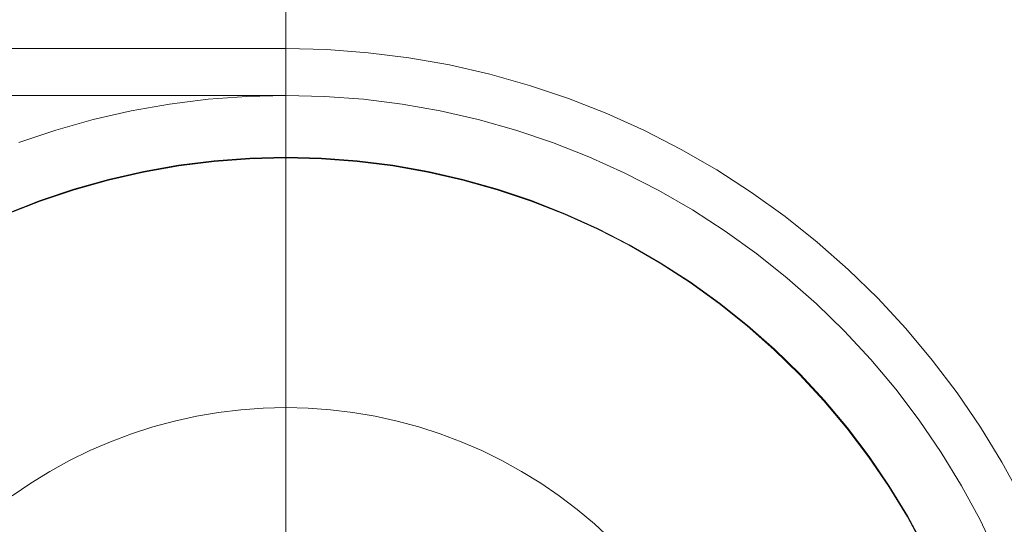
# Model space of a CAD drawing. Header units: millimetres. Extents: x -4738 to 65662, y -68080 to 6847.
# Tile 958 of 1056: x 26733 to 26796, y 1264 to 1296. Entities that reach past the tile are written whole.
import ezdxf

# ---------------------------------------------------------------- set-up
doc = ezdxf.new("R2010")
doc.units = ezdxf.units.MM
doc.layers.add('COTAS_P', color=1, linetype='Continuous', lineweight=0)
doc.layers.add('lateral_C05', color=7, linetype='Continuous', lineweight=0)
doc.dimstyles.new('R19_100', dxfattribs={"dimtxt": 250, "dimasz": 150, "dimexe": 150, "dimexo": 80, "dimgap": 100, "dimtad": 1, "dimtih": 1, "dimtoh": 1, "dimdsep": 46, "dimcen": 0.09, "dimadec": 0, "dimazin": 0, "dimtfac": 1, "dimtdec": 4, "dimtofl": 0, "dimtmove": 0, "dimatfit": 3, "dimfxl": 1, "dimtolj": 1, "dimtzin": 0, "dimarcsym": 0})

# ---------------------------------------------------------------- blocks, each defined once
blk = doc.blocks.new('DIM_R31_7')
at = {"layer": 'COTAS_P'}
for p, q in [((24250.067, 2141), (24400.067, 2186)), ((26750.067, 2141), (26600.067, 2186)), ((24250.067, 1241), (24250.067, 2141)), ((24250.067, 2141), (26750.067, 2141)), ((24250.067, 2141), (24400.067, 2096)), ((26750.067, 2141), (26600.067, 2096)), ((26750.067, 1241), (26750.067, 2141))]:
    blk.add_line(p, q, dxfattribs=at)
blk.add_text('2500 P', height=250, dxfattribs=at).set_placement((25500.067, 2241))
blk = doc.blocks.new('DIM_R31_9')
at = {"layer": 'COTAS_P'}
for p, q in [((26750.067, 1241), (27150.067, 1241)), ((27150.067, 1241), (27105.067, 1091)), ((27150.067, 0), (27150.067, 1241)), ((27150.067, 1241), (27195.067, 1091)), ((27150.067, 0), (27105.067, 150)), ((27150.067, 0), (27195.067, 150)), ((26750.067, 0), (27150.067, 0))]:
    blk.add_line(p, q, dxfattribs=at)
blk.add_text('1241 P', height=250, rotation=90, dxfattribs=at).set_placement((27050.067, 620.5))
blk = doc.blocks.new('DIM_R31_31')
at = {"layer": 'COTAS_P'}
for p, q in [((26795.067, 1320), (27495.067, 1320)), ((27495.067, 1320), (27450.067, 1170)), ((27495.067, 0), (27495.067, 1320)), ((27495.067, 1320), (27540.067, 1170)), ((27495.067, 0), (27450.067, 150)), ((27495.067, 0), (27540.067, 150)), ((26795.067, 0), (27495.067, 0))]:
    blk.add_line(p, q, dxfattribs=at)
blk.add_text('1320 P', height=250, rotation=90, dxfattribs=at).set_placement((27395.067, 660))

msp = doc.modelspace()

# ---------------------------------------------------------------- linework, layer by layer
at = {"layer": 'lateral_C05'}
for p, q in [((24250.067, 1294), (26750.067, 1294)), ((26750.067, 1294), (26752.709, 1293.934)), ((26752.709, 1293.934), (26755.345, 1293.737)), ((26755.345, 1293.737), (26757.967, 1293.408)), ((26757.967, 1293.408), (26760.569, 1292.949)), ((26760.569, 1292.949), (26763.146, 1292.361)), ((26763.146, 1292.361), (26765.69, 1291.645)), ((26765.69, 1291.645), (26768.195, 1290.804)), ((24250.067, 1291), (26750.067, 1291)), ((26740.16, 1290.009), (26742.615, 1290.442)), ((26742.615, 1290.442), (26745.089, 1290.752)), ((26745.089, 1290.752), (26747.575, 1290.938)), ((26750.067, 1291), (26747.575, 1290.938)), ((26750.067, 1291), (26752.56, 1290.938)), ((26752.56, 1290.938), (26755.046, 1290.752)), ((26755.046, 1290.752), (26757.52, 1290.442)), ((26757.52, 1290.442), (26759.975, 1290.009)), ((26768.195, 1290.804), (26770.655, 1289.838)), ((26737.73, 1289.454), (26740.16, 1290.009)), ((26759.975, 1290.009), (26762.405, 1289.454)), ((26770.655, 1289.838), (26773.063, 1288.751)), ((26735.33, 1288.779), (26737.73, 1289.454)), ((26762.405, 1289.454), (26764.805, 1288.779)), ((26732.966, 1287.985), (26735.33, 1288.779)), ((26764.805, 1288.779), (26767.168, 1287.985)), ((26773.063, 1288.751), (26775.415, 1287.546)), ((26767.168, 1287.985), (26769.489, 1287.074)), ((26775.415, 1287.546), (26777.704, 1286.224)), ((26743.206, 1286.526), (26745.483, 1286.811)), ((26743.212, 1286.486), (26745.487, 1286.771)), ((26745.483, 1286.811), (26747.773, 1286.983)), ((26745.487, 1286.771), (26747.775, 1286.943)), ((26750.067, 1287.04), (26747.773, 1286.983)), ((26750.067, 1287), (26747.775, 1286.943)), ((26750.067, 1287.04), (26752.362, 1286.983)), ((26750.067, 1287), (26752.36, 1286.943)), ((26752.36, 1286.943), (26754.648, 1286.771)), ((26752.362, 1286.983), (26754.652, 1286.811)), ((26754.648, 1286.771), (26756.923, 1286.486)), ((26754.652, 1286.811), (26756.929, 1286.526)), ((26769.489, 1287.074), (26771.762, 1286.048)), ((26738.707, 1285.616), (26740.945, 1286.127)), ((26738.717, 1285.578), (26740.953, 1286.088)), ((26740.945, 1286.127), (26743.206, 1286.526)), ((26740.953, 1286.088), (26743.212, 1286.486)), ((26756.923, 1286.486), (26759.182, 1286.088)), ((26756.929, 1286.526), (26759.19, 1286.127)), ((26759.182, 1286.088), (26761.418, 1285.578)), ((26759.19, 1286.127), (26761.428, 1285.616)), ((26771.762, 1286.048), (26773.98, 1284.911)), ((26777.704, 1286.224), (26779.923, 1284.791)), ((26736.497, 1284.995), (26738.707, 1285.616)), ((26736.509, 1284.956), (26738.717, 1285.578)), ((26761.418, 1285.578), (26763.626, 1284.956)), ((26761.428, 1285.616), (26763.638, 1284.995)), ((26734.321, 1284.263), (26736.497, 1284.995)), ((26734.335, 1284.226), (26736.509, 1284.956)), ((26763.626, 1284.956), (26765.8, 1284.226)), ((26763.638, 1284.995), (26765.814, 1284.263)), ((26773.98, 1284.911), (26776.139, 1283.665)), ((26779.923, 1284.791), (26782.069, 1283.248)), ((26732.184, 1283.425), (26734.321, 1284.263)), ((26732.199, 1283.388), (26734.335, 1284.226)), ((26765.8, 1284.226), (26767.935, 1283.388)), ((26765.814, 1284.263), (26767.951, 1283.425)), ((26776.139, 1283.665), (26778.233, 1282.312)), ((26767.935, 1283.388), (26770.026, 1282.445)), ((26767.951, 1283.425), (26770.043, 1282.481)), ((26782.069, 1283.248), (26784.135, 1281.6)), ((26770.026, 1282.445), (26772.067, 1281.398)), ((26770.043, 1282.481), (26772.086, 1281.433)), ((26778.233, 1282.312), (26780.258, 1280.857)), ((26784.135, 1281.6), (26786.117, 1279.852)), ((26772.067, 1281.398), (26774.054, 1280.251)), ((26772.086, 1281.433), (26774.074, 1280.286)), ((26774.074, 1280.286), (26776.003, 1279.04)), ((26780.258, 1280.857), (26782.207, 1279.302)), ((26774.054, 1280.251), (26775.98, 1279.007)), ((26786.117, 1279.852), (26788.008, 1278.007)), ((26776.003, 1279.04), (26777.867, 1277.7)), ((26782.207, 1279.302), (26784.076, 1277.653)), ((26775.98, 1279.007), (26777.842, 1277.668)), ((26788.008, 1278.007), (26789.806, 1276.069)), ((26777.842, 1277.668), (26779.636, 1276.238)), ((26777.867, 1277.7), (26779.661, 1276.269)), ((26784.076, 1277.653), (26785.861, 1275.912)), ((26779.636, 1276.238), (26781.355, 1274.72)), ((26779.661, 1276.269), (26781.383, 1274.75)), ((26785.861, 1275.912), (26787.557, 1274.084)), ((26789.806, 1276.069), (26791.505, 1274.045)), ((26781.355, 1274.72), (26782.997, 1273.119)), ((26781.383, 1274.75), (26783.026, 1273.147)), ((26787.557, 1274.084), (26789.159, 1272.174)), ((26791.505, 1274.045), (26793.1, 1271.938)), ((26782.997, 1273.119), (26784.557, 1271.438)), ((26783.026, 1273.147), (26784.587, 1271.464)), ((26789.159, 1272.174), (26790.664, 1270.187)), ((26784.587, 1271.464), (26786.063, 1269.705)), ((26793.1, 1271.938), (26794.589, 1269.755)), ((26745.762, 1270.689), (26747.192, 1270.862)), ((26747.192, 1270.862), (26748.628, 1270.965)), ((26748.628, 1270.965), (26750.067, 1271)), ((26750.067, 1271), (26751.507, 1270.965)), ((26751.507, 1270.965), (26752.943, 1270.862)), ((26752.943, 1270.862), (26754.373, 1270.689)), ((26784.557, 1271.438), (26786.032, 1269.681)), ((26742.936, 1270.14), (26744.343, 1270.449)), ((26744.343, 1270.449), (26745.762, 1270.689)), ((26754.373, 1270.689), (26755.792, 1270.449)), ((26755.792, 1270.449), (26757.199, 1270.14)), ((26790.664, 1270.187), (26792.069, 1268.127)), ((26740.176, 1269.322), (26741.546, 1269.764)), ((26741.546, 1269.764), (26742.936, 1270.14)), ((26757.199, 1270.14), (26758.589, 1269.764)), ((26758.589, 1269.764), (26759.959, 1269.322)), ((26786.032, 1269.681), (26787.417, 1267.852)), ((26786.063, 1269.705), (26787.449, 1267.876)), ((26794.589, 1269.755), (26795.967, 1267.5)), ((26738.828, 1268.815), (26740.176, 1269.322)), ((26759.959, 1269.322), (26761.307, 1268.815)), ((26737.507, 1268.244), (26738.828, 1268.815)), ((26761.307, 1268.815), (26762.628, 1268.244)), ((26736.214, 1267.61), (26737.507, 1268.244)), ((26762.628, 1268.244), (26763.921, 1267.61)), ((26787.417, 1267.852), (26788.709, 1265.957)), ((26787.449, 1267.876), (26788.742, 1265.979)), ((26792.069, 1268.127), (26793.369, 1266)), ((26734.953, 1266.914), (26736.214, 1267.61)), ((26763.921, 1267.61), (26765.182, 1266.914)), ((26795.967, 1267.5), (26797.231, 1265.179)), ((26733.727, 1266.159), (26734.953, 1266.914)), ((26765.182, 1266.914), (26766.408, 1266.159)), ((26732.538, 1265.346), (26733.727, 1266.159)), ((26766.408, 1266.159), (26767.596, 1265.346)), ((26788.709, 1265.957), (26789.905, 1264)), ((26788.742, 1265.979), (26789.939, 1264.02)), ((26793.369, 1266), (26794.561, 1263.811)), ((26767.596, 1265.346), (26768.745, 1264.477)), ((26768.745, 1264.477), (26769.849, 1263.554)), ((26789.905, 1264), (26791.002, 1261.986)), ((26789.939, 1264.02), (26791.037, 1262.004)), ((26769.849, 1263.554), (26770.909, 1262.579)), ((26794.561, 1263.811), (26795.643, 1261.564))]:
    msp.add_line(p, q, dxfattribs=at)

# ---------------------------------------------------------------- dimensions: what is measured, and where the dimension line sits
at = {"layer": 'COTAS_P'}
for p1, p2, distance, picture, middle in [((24250.067, 1241), (26750.067, 1241), 900, 'DIM_R31_7', (25500.067, 2141)), ((26795.067, 0), (26795.067, 1320), -700, 'DIM_R31_31', (27495.067, 660)), ((26750.067, 0), (26750.067, 1241), -400, 'DIM_R31_9', (27150.067, 620.5))]:
    dim = msp.add_aligned_dim(p1=p1, p2=p2, distance=distance, text='<> P', dimstyle='R19_100', dxfattribs=at)
    dim.commit()
    dim.dimension.update_dxf_attribs({"geometry": picture, "text_midpoint": middle})

doc.saveas('drawing.dxf')
